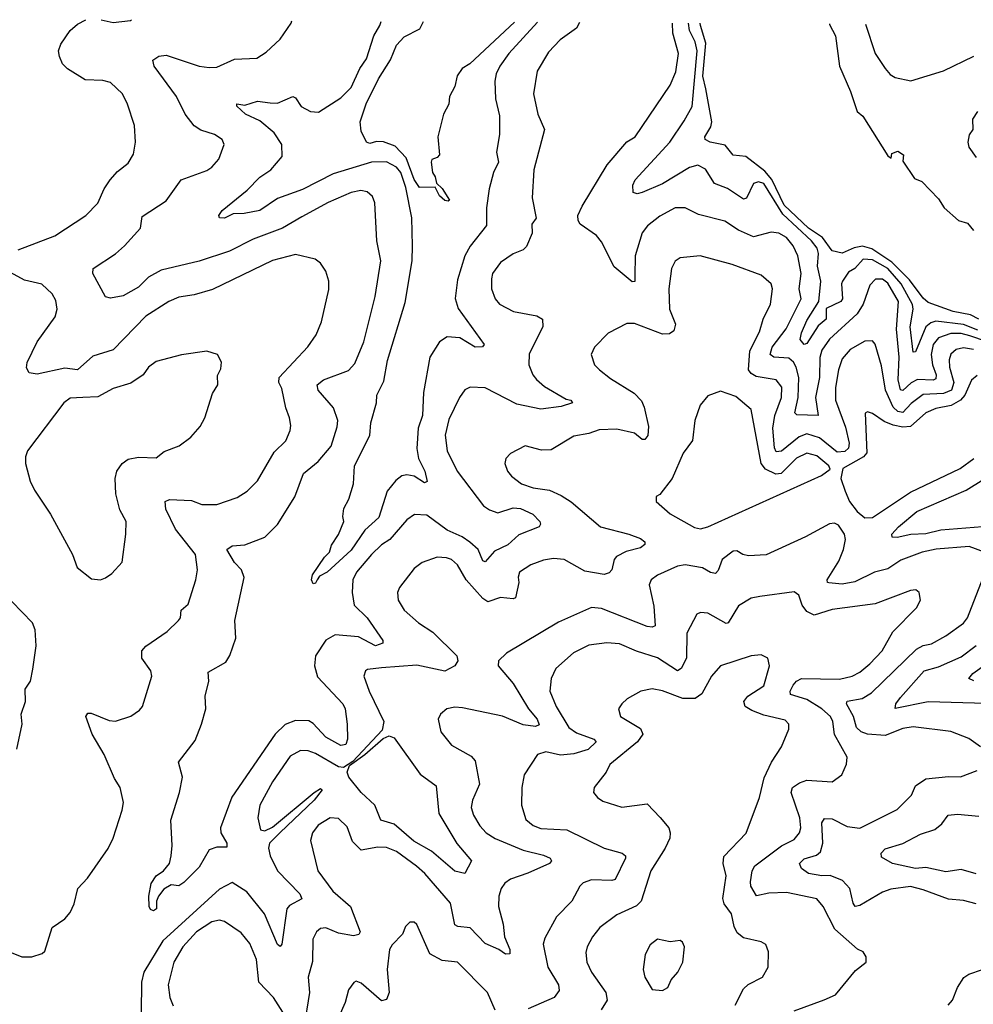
# Model space of a CAD drawing. Extents: x 1954683 to 2060285, y 904798 to 1016299.
# Tile 387 of 472: x 2019346 to 2023113, y 1012408 to 1016298. Entities that reach past the tile are written whole.
import ezdxf

# ---------------------------------------------------------------- set-up
doc = ezdxf.new("R2010")
doc.units = 0

msp = doc.modelspace()

# ---------------------------------------------------------------- linework, layer by layer
at = {"layer": '0CON10XD'}
for points in [[(2019340.4, 1015389.6), (2019485.4, 1015444.6), (2019607.5, 1015525), (2019655, 1015573.8), (2019679.4, 1015630.6), (2019703.8, 1015666.2), (2019731.8, 1015698.2), (2019775, 1015732), (2019795, 1015767.5), (2019804, 1015815), (2019799.7, 1015879.7), (2019772, 1015965), (2019752, 1016005), (2019705, 1016050), (2019675, 1016058.1), (2019605, 1016060.8), (2019535, 1016104.3), (2019514.6, 1016124.6), (2019503, 1016153), (2019500, 1016175), (2019508.5, 1016201.5), (2019545, 1016255.5), (2019575, 1016280.8), (2019607.1, 1016298.3)], [(2021557.7, 1016287.1), (2021545.2, 1016264.8), (2021481.3, 1016218.7), (2021435, 1016169.4), (2021390.4, 1016095), (2021376.4, 1016005), (2021392.9, 1015925), (2021418.7, 1015865), (2021377.3, 1015705), (2021370.5, 1015595), (2021386.1, 1015513.9), (2021369.5, 1015490.5), (2021370.8, 1015455), (2021347.8, 1015402.2), (2021335, 1015389.5), (2021295, 1015373.1), (2021245, 1015339.4), (2021214.4, 1015295), (2021209.4, 1015275), (2021210, 1015235), (2021224.2, 1015195), (2021242, 1015175), (2021296.7, 1015145), (2021388.3, 1015128.3), (2021411.9, 1015115), (2021412.5, 1015085), (2021358.3, 1014978.3), (2021356.8, 1014935), (2021372.9, 1014895), (2021387, 1014877), (2021419, 1014849), (2021505, 1014799.6), (2021523.3, 1014795), (2021529.2, 1014785), (2021485, 1014769.6), (2021405, 1014758.9), (2021309.5, 1014779.5), (2021185, 1014843.8), (2021125, 1014846.9), (2021104.6, 1014835.4), (2021084, 1014806), (2021041.1, 1014718.9), (2021027, 1014657), (2021035.3, 1014595.3), (2021074.1, 1014515), (2021177.8, 1014377.8), (2021201.6, 1014361.6), (2021235, 1014350.3), (2021295, 1014369.8), (2021325, 1014366.6), (2021372.5, 1014345), (2021401.2, 1014315), (2021403.8, 1014305), (2021397.5, 1014295), (2021317.2, 1014262.8), (2021275, 1014223.8), (2021221.9, 1014198.1), (2021185, 1014156.7), (2021175, 1014160), (2021157.1, 1014205), (2021124.6, 1014234.6), (2021094.6, 1014255), (2021035, 1014281), (2020955, 1014340.9), (2020906.2, 1014343.8), (2020875, 1014322.2), (2020808.2, 1014245), (2020775, 1014223.3), (2020736, 1014185), (2020676.9, 1014115), (2020662.4, 1014085), (2020659.5, 1014035), (2020667.3, 1013985), (2020718.3, 1013935), (2020780, 1013845), (2020780.8, 1013835), (2020751.2, 1013825), (2020685, 1013860.2), (2020592.3, 1013867.7), (2020555, 1013846.9), (2020514.2, 1013785), (2020510.5, 1013745), (2020522.2, 1013702.2), (2020622.1, 1013595), (2020631.8, 1013575), (2020639.4, 1013515), (2020641.5, 1013455), (2020635, 1013434.7), (2020615, 1013430.8), (2020555, 1013463.1), (2020505, 1013517.3), (2020487.8, 1013527.8), (2020435, 1013529.3), (2020395, 1013514), (2020355.2, 1013474.8), (2020183.6, 1013226.4), (2020139.1, 1013105), (2020140.5, 1013085), (2020164.3, 1013045), (2020165, 1013028.8), (2020125, 1013028.6), (2020095, 1013018.5), (2020055, 1012949.5), (2019995, 1012889.2), (2019975, 1012876.2), (2019945, 1012880), (2019915, 1012863.3), (2019894.3, 1012835.7), (2019886, 1012815), (2019886.4, 1012785), (2019875, 1012777.1), (2019862.5, 1012782.5), (2019857.5, 1012795), (2019856, 1012835), (2019865.7, 1012885), (2019885, 1012915.6), (2019914.2, 1012935), (2019938, 1012965), (2019944.3, 1012995), (2019948.6, 1013035), (2019942.7, 1013135), (2019977.5, 1013245), (2019988.6, 1013305), (2019973.8, 1013365), (2020039.4, 1013450.6), (2020064.5, 1013515), (2020081.9, 1013575), (2020078.9, 1013625), (2020092.9, 1013685), (2020090, 1013720), (2020160.2, 1013759.8), (2020175.8, 1013785.8), (2020199.4, 1013855), (2020195.5, 1013925), (2020233.3, 1014095), (2020221.9, 1014125), (2020194.3, 1014154.3), (2020164.3, 1014205), (2020185, 1014219.2), (2020236.1, 1014223.9), (2020315, 1014254.4), (2020365, 1014304.4), (2020432.6, 1014412.6), (2020467.1, 1014505), (2020525, 1014552.9), (2020576.6, 1014613.4), (2020600.3, 1014689.7), (2020602.7, 1014715), (2020585.9, 1014765), (2020524.5, 1014835), (2020521.1, 1014855), (2020545.7, 1014875), (2020645, 1014911.8), (2020670.2, 1014939.8), (2020705.9, 1015025), (2020750.8, 1015205), (2020772.7, 1015345), (2020757.3, 1015425), (2020748.5, 1015575), (2020739.5, 1015599.5), (2020718.4, 1015618.4), (2020693.8, 1015623.8), (2020655, 1015615.9), (2020565, 1015576.6), (2020460.2, 1015519.8), (2020384.4, 1015475), (2020268.6, 1015431.4), (2020175, 1015384), (2020055, 1015343.8), (2019905, 1015308.5), (2019855, 1015280.9), (2019815, 1015240.9), (2019755, 1015207.5), (2019705, 1015198), (2019685, 1015203.8), (2019634.4, 1015295), (2019635.8, 1015315), (2019725, 1015372.9), (2019760.4, 1015405), (2019823.3, 1015475), (2019829.7, 1015520.3), (2019925, 1015583.1), (2019984, 1015665), (2020085, 1015702.2), (2020105, 1015715.7), (2020132.2, 1015747.8), (2020154, 1015805), (2020146, 1015825), (2020116.2, 1015845), (2020061.7, 1015861.7), (2020035, 1015879.5), (2020000.3, 1015925), (2019965.2, 1015995.2), (2019876.9, 1016115), (2019871.4, 1016138.6), (2019895.6, 1016154.4), (2019925, 1016158.2), (2020055, 1016114.6), (2020095, 1016108.8), (2020125, 1016111.1), (2020195, 1016141.9), (2020283.1, 1016146.9), (2020320.2, 1016169.8), (2020375, 1016221.2), (2020418, 1016285), (2020420.9, 1016293.7)], [(2019668.3, 1016298), (2019715, 1016287.1), (2019783.3, 1016295), (2019787.7, 1016297.3)], [(2021392, 1016288), (2021278.5, 1016165), (2021242.2, 1016115), (2021228.5, 1016085), (2021223.2, 1016055), (2021225.3, 1015985), (2021241.4, 1015918.6), (2021241.8, 1015845), (2021229.6, 1015775), (2021237.3, 1015735), (2021218.2, 1015695), (2021200.2, 1015629.8), (2021190, 1015555), (2021190, 1015485), (2021125.9, 1015404.1), (2021104.3, 1015365), (2021075, 1015270.8), (2021066.6, 1015196.6), (2021077.6, 1015157.6), (2021181.2, 1015015), (2021174.1, 1015005.9), (2021145, 1015004.6), (2021085, 1015040.8), (2021035, 1015045.3), (2021003.9, 1015025), (2020966.3, 1014965), (2020940.6, 1014825), (2020937.1, 1014735), (2020920.4, 1014685), (2020914.7, 1014604.7), (2020921.9, 1014565), (2020947.1, 1014515), (2020956.3, 1014473.7), (2020945, 1014468.6), (2020905, 1014494.3), (2020875, 1014500), (2020855, 1014495.7), (2020831.8, 1014478.2), (2020797.5, 1014435), (2020765, 1014331.8), (2020708.9, 1014281.1), (2020655, 1014202.2), (2020560.8, 1014115), (2020530.4, 1014099.6), (2020521.5, 1014085), (2020515, 1014072), (2020505, 1014068.8), (2020498.9, 1014085), (2020502.5, 1014105), (2020549.6, 1014175), (2020570, 1014195), (2020578, 1014222), (2020605, 1014263.8), (2020626.7, 1014315), (2020622.5, 1014335), (2020627, 1014367), (2020645.9, 1014404.1), (2020664.2, 1014465), (2020668.9, 1014535), (2020729.4, 1014655), (2020733.3, 1014705), (2020755.5, 1014784.5), (2020756.5, 1014815), (2020785, 1014870), (2020798.4, 1014951.6), (2020869.4, 1015180.6), (2020896.2, 1015345), (2020898.3, 1015405), (2020895.3, 1015515), (2020870.9, 1015635), (2020851.1, 1015695), (2020835, 1015715.2), (2020795, 1015736.8), (2020735.3, 1015735.3), (2020585, 1015688.8), (2020463, 1015627), (2020365, 1015591.8), (2020295, 1015544.8), (2020232.7, 1015532.7), (2020188.8, 1015531.2), (2020155, 1015514.6), (2020135.9, 1015515.9), (2020132.5, 1015525), (2020145.7, 1015545), (2020244.8, 1015625.2), (2020295, 1015676.6), (2020338.2, 1015705), (2020382.4, 1015757.6), (2020382, 1015805), (2020350.9, 1015850.9), (2020295, 1015898.4), (2020237.5, 1015925), (2020203.3, 1015956.7), (2020204.3, 1015965.7), (2020235, 1015960.6), (2020285, 1015976.8), (2020335, 1015969.7), (2020365, 1015968.8), (2020425, 1015995.5), (2020435, 1015990), (2020457.5, 1015955), (2020495, 1015935.5), (2020527.1, 1015932.9), (2020615, 1015989.5), (2020655, 1016030.6), (2020690, 1016105), (2020716.4, 1016143.6), (2020744.7, 1016235), (2020768.2, 1016275), (2020773.9, 1016291.6)], [(2021300.1, 1016288.6), (2021123.8, 1016123.8), (2021094.4, 1016105), (2021074.1, 1016075.9), (2021065.4, 1016035), (2021044.6, 1015995), (2021041.9, 1015965), (2021020, 1015925), (2020997.5, 1015835), (2021003.8, 1015765), (2020995.8, 1015754.2), (2020974.3, 1015745.7), (2020971.2, 1015735), (2020976.7, 1015695), (2020987.5, 1015677.5), (2020992.5, 1015652.5), (2021015, 1015631.2), (2021043.3, 1015585), (2021039.2, 1015580.8), (2021025, 1015584.4), (2021005, 1015602.5), (2020986.7, 1015636.7), (2020925, 1015634.7), (2020905, 1015667.1), (2020872.7, 1015752.7), (2020829.2, 1015799.2), (2020783.6, 1015816.4), (2020755, 1015817.1), (2020729.2, 1015809.2), (2020716.2, 1015815), (2020695, 1015857.5), (2020690.9, 1015895), (2020715, 1015965.6), (2020763.6, 1016065), (2020810.3, 1016139.7), (2020835, 1016197.2), (2020865, 1016230.5), (2020927.3, 1016262.7), (2020941.5, 1016290.6)], [(2023165, 1015026.4), (2023099.7, 1015049.7), (2023065, 1015058.5), (2023025, 1015059), (2022975, 1015041.6), (2022954.5, 1015015), (2022946.1, 1014975), (2022951.5, 1014935), (2022966.7, 1014895), (2022965, 1014878.8), (2022955, 1014874.3), (2022893.3, 1014876.7), (2022867.1, 1014862.9), (2022835, 1014833.5), (2022825, 1014836.4), (2022816.2, 1014875), (2022820.5, 1014965), (2022809.2, 1015075), (2022817.3, 1015185), (2022775, 1015257.7), (2022755, 1015272.6), (2022727.2, 1015272.8), (2022705, 1015249.4), (2022678.2, 1015175), (2022654.2, 1015135.8), (2022545, 1015036.4), (2022515, 1014992.5), (2022506.8, 1014963.2), (2022505.1, 1014884.9), (2022489.2, 1014805), (2022500.8, 1014735), (2022416.5, 1014736.5), (2022408.5, 1014745), (2022421.3, 1014805), (2022423.7, 1014885), (2022413.7, 1014925), (2022403.3, 1014945), (2022385, 1014960.4), (2022325, 1014965.3), (2022310.3, 1014975), (2022318.9, 1015005), (2022373.3, 1015076.7), (2022432.8, 1015195), (2022424.8, 1015235), (2022432.7, 1015295), (2022419.5, 1015365), (2022401.2, 1015405), (2022375, 1015438.4), (2022345, 1015455.3), (2022315, 1015458.8), (2022245, 1015440.2), (2022185, 1015466.5), (2022132.2, 1015502.2), (2022028.2, 1015528.2), (2021974.5, 1015554.5), (2021935, 1015554.4), (2021875, 1015522.5), (2021826, 1015484), (2021805, 1015455.7), (2021777.1, 1015365), (2021776.4, 1015286.4), (2021776.7, 1015263.3), (2021765, 1015262.1), (2021695, 1015322.5), (2021645, 1015420.6), (2021625, 1015445.7), (2021559.8, 1015489.8), (2021551.8, 1015505), (2021551.5, 1015525), (2021567.8, 1015562.2), (2021667.1, 1015725), (2021744.8, 1015815.2), (2021777.9, 1015835), (2021915, 1016040), (2021937.4, 1016092.6), (2021949.2, 1016165), (2021926.3, 1016245), (2021925.5, 1016285)], [(2023131.4, 1015071.4), (2023075, 1015094.6), (2022965, 1015106.6), (2022945, 1015101.2), (2022925, 1015084.7), (2022885, 1014985.7), (2022875, 1014984.2), (2022863.5, 1015085), (2022875.1, 1015155), (2022872.9, 1015172.9), (2022827.9, 1015255), (2022775, 1015315.1), (2022715, 1015349.7), (2022678, 1015352), (2022645, 1015315.9), (2022619.7, 1015300.3), (2022596.7, 1015265), (2022591.9, 1015255), (2022596.2, 1015195), (2022590, 1015185), (2022532.5, 1015157.5), (2022531.9, 1015115), (2022500.8, 1015089.2), (2022455, 1015019.5), (2022445, 1015014.4), (2022429.3, 1015035), (2022435, 1015061.1), (2022455, 1015110), (2022502.7, 1015185), (2022510.6, 1015265), (2022497.9, 1015325), (2022501.6, 1015375), (2022496.1, 1015395), (2022473.9, 1015425), (2022360.2, 1015530.2), (2022285, 1015651.6), (2022265, 1015657.6), (2022245, 1015650.8), (2022217, 1015593), (2022205, 1015588.8), (2022141.5, 1015631.5), (2022090.9, 1015650.9), (2022055, 1015707.8), (2022025, 1015723.8), (2021991.5, 1015715), (2021885, 1015649.8), (2021805, 1015615.4), (2021785, 1015610.4), (2021770, 1015615), (2021768.8, 1015645), (2021777.8, 1015665), (2021914.2, 1015815), (2021971.4, 1015898.6), (2022002.1, 1015955), (2022021.8, 1016175), (2022015, 1016211.1), (2021991.6, 1016255), (2021988.2, 1016284.6)], [(2023135, 1015114.7), (2023101.9, 1015131.9), (2023034.2, 1015145), (2022935, 1015180.4), (2022915, 1015198.5), (2022861.1, 1015271.1), (2022790.9, 1015340.9), (2022712.7, 1015392.7), (2022675, 1015403.5), (2022642.6, 1015397.4), (2022595, 1015375.3), (2022555, 1015385.4), (2022517.2, 1015437.2), (2022461.5, 1015475), (2022366.2, 1015565), (2022316.9, 1015666.9), (2022290, 1015700), (2022215, 1015757.6), (2022165, 1015762.7), (2022133.1, 1015803.1), (2022073.8, 1015813.8), (2022053.3, 1015825), (2022052.7, 1015835), (2022076, 1015875), (2022080.6, 1015895), (2022056, 1016025), (2022045.2, 1016075.2), (2022056, 1016206), (2022035.9, 1016275), (2022034.6, 1016284.3)], [(2022544.6, 1016281.4), (2022545, 1016280), (2022569.2, 1016235), (2022584.4, 1016115), (2022628.6, 1016015), (2022653.8, 1015935), (2022677.3, 1015917.3), (2022775, 1015760), (2022788.3, 1015751.7), (2022790.7, 1015769.3), (2022815, 1015778.8), (2022837.5, 1015765), (2022835, 1015740), (2022880.7, 1015670.7), (2022909.3, 1015659.3), (2022975, 1015590), (2022998, 1015555), (2023054.4, 1015504.4), (2023090, 1015495), (2023113.3, 1015465)], [(2022687.8, 1016280.6), (2022725, 1016164.2), (2022764.4, 1016105), (2022785, 1016081.5), (2022805, 1016069.5), (2022866.8, 1016056.8), (2022995, 1016096.2), (2023115, 1016154.5)], [(2023130, 1015935), (2023110.6, 1015905), (2023111.9, 1015865), (2023096.8, 1015843.2), (2023091.4, 1015815), (2023096, 1015795), (2023125, 1015754)], [(2019306, 1012616), (2019355, 1012596.2), (2019394.6, 1012595.4), (2019435, 1012609.4), (2019445, 1012618.6), (2019475, 1012711.2), (2019525, 1012745.8), (2019545, 1012771.4), (2019561.8, 1012805), (2019575.7, 1012865), (2019613.9, 1012906.1), (2019695, 1013023.8), (2019715.6, 1013065), (2019751.4, 1013175), (2019755.6, 1013205), (2019743.1, 1013265), (2019720.7, 1013300.7), (2019679.6, 1013395), (2019631.8, 1013475), (2019607.1, 1013545), (2019615, 1013557.8), (2019628, 1013558), (2019699.7, 1013529.7), (2019725, 1013527.1), (2019785, 1013546), (2019819.7, 1013570.3), (2019830.8, 1013585), (2019868.1, 1013705), (2019864.3, 1013725), (2019828.5, 1013775), (2019828.9, 1013805), (2019845, 1013823.3), (2019929.3, 1013880.7), (2019974, 1013925), (2019981.2, 1013935), (2019984.3, 1013965), (2020011.1, 1013988.9), (2020042.2, 1014085), (2020048.1, 1014125), (2020040.4, 1014185), (2019961.1, 1014285), (2019923.8, 1014365), (2019921.4, 1014395), (2019937.4, 1014402.6), (2020025, 1014398.2), (2020065, 1014382.9), (2020125, 1014382.5), (2020205, 1014410.8), (2020244.3, 1014435.7), (2020285, 1014476.2), (2020350.7, 1014589.3), (2020397.1, 1014635), (2020414, 1014675), (2020417.5, 1014695), (2020412.5, 1014725), (2020396.9, 1014765), (2020381.3, 1014841.3), (2020369.4, 1014865), (2020371.6, 1014885), (2020483.8, 1015006.2), (2020517.1, 1015052.9), (2020537.8, 1015105), (2020567.9, 1015232.1), (2020567.5, 1015265), (2020556, 1015305), (2020535, 1015336.2), (2020512.7, 1015352.7), (2020435, 1015370), (2020345, 1015347.1), (2020108.1, 1015231.9), (2020035, 1015210.6), (2019975, 1015202.2), (2019935, 1015184.7), (2019845, 1015127.3), (2019715, 1014993.8), (2019635, 1014968.9), (2019575, 1014915.3), (2019525, 1014921.4), (2019415, 1014897.9), (2019383.5, 1014903.5), (2019373.1, 1014923.1), (2019375, 1014943.3), (2019414.8, 1015025.2), (2019485.9, 1015124.1), (2019493.5, 1015155), (2019489.2, 1015189.2), (2019474.4, 1015215), (2019433.7, 1015253.7), (2019365, 1015268.8), (2019309.8, 1015299.8)], [(2023113.3, 1014995), (2023075, 1015002), (2023045, 1014995.2), (2023025, 1014977.1), (2023017.6, 1014955), (2023019.2, 1014925), (2023035.7, 1014865), (2023027, 1014835), (2022995, 1014821.5), (2022915, 1014817.9), (2022868.2, 1014781.8), (2022835, 1014746.1), (2022815, 1014749.9), (2022796.8, 1014766.8), (2022766.8, 1014835), (2022750.5, 1014930.5), (2022725, 1015016.2), (2022715, 1015028.9), (2022685, 1015028.2), (2022627.3, 1014995), (2022595, 1014958.5), (2022581, 1014915), (2022569.1, 1014845), (2022568.4, 1014795), (2022607.8, 1014687.8), (2022623, 1014625), (2022619.7, 1014605), (2022605, 1014592.3), (2022575, 1014589.5), (2022505, 1014646.6), (2022455, 1014662.4), (2022425, 1014650.4), (2022355, 1014593.5), (2022335, 1014591.5), (2022327.2, 1014607.2), (2022321.4, 1014685), (2022328.6, 1014735), (2022355.2, 1014805.2), (2022356.3, 1014846.3), (2022335, 1014875.3), (2022255, 1014888.1), (2022235, 1014899.8), (2022225.2, 1014915.2), (2022230.3, 1014989.7), (2022269, 1015065), (2022283.4, 1015115), (2022312.5, 1015175), (2022320, 1015235), (2022314.4, 1015255), (2022275, 1015288.8), (2022160.5, 1015330.5), (2022034.4, 1015365.6), (2021955, 1015357.5), (2021935.5, 1015344.5), (2021920.6, 1015315), (2021910.9, 1015235), (2021913.6, 1015155), (2021936.7, 1015095), (2021930.7, 1015069.3), (2021912.4, 1015057.6), (2021885, 1015055.4), (2021775, 1015098.1), (2021745, 1015098), (2021670.5, 1015059.5), (2021616.7, 1015005), (2021603.8, 1014975), (2021616.2, 1014935), (2021636, 1014915), (2021680.2, 1014880.2), (2021773.1, 1014823.1), (2021801.9, 1014791.9), (2021812.4, 1014767.6), (2021830.4, 1014690.4), (2021827.3, 1014655), (2021815, 1014639.1), (2021805, 1014639.1), (2021775, 1014664.7), (2021705, 1014680), (2021635, 1014677.5), (2021595, 1014662.8), (2021535, 1014652.5), (2021445, 1014599.4), (2021407.6, 1014597.6), (2021342.5, 1014615), (2021285, 1014583.8), (2021266, 1014565), (2021263.1, 1014545), (2021272.9, 1014515), (2021289.2, 1014495), (2021328.8, 1014465), (2021375, 1014448.5), (2021439.2, 1014439.2), (2021485, 1014418.8), (2021525, 1014393.1), (2021640, 1014295), (2021752.5, 1014265), (2021798.5, 1014248.5), (2021816, 1014235), (2021815.8, 1014225), (2021798.3, 1014211.7), (2021742.3, 1014197.7), (2021703.2, 1014176.8), (2021694.6, 1014165), (2021685.7, 1014125), (2021675, 1014112.2), (2021655, 1014106.7), (2021579, 1014119)], [(2019665, 1014085.8), (2019685, 1014092.5), (2019709.7, 1014110.3), (2019750.8, 1014155), (2019765.7, 1014265), (2019766.9, 1014315), (2019741.7, 1014361.7), (2019725.8, 1014425), (2019723.5, 1014485), (2019730, 1014515), (2019751.4, 1014545), (2019775, 1014561.5), (2019815, 1014569.5), (2019885, 1014567.1), (2019917.3, 1014592.7), (2019975.7, 1014614.3), (2020021.7, 1014648.3), (2020059.1, 1014690.9), (2020078, 1014725), (2020108.3, 1014821.7), (2020128.8, 1014855), (2020127, 1014893), (2020140.5, 1014919.5), (2020143.8, 1014945), (2020127.5, 1014975), (2020085, 1014988.8), (2019985, 1014974.2), (2019885, 1014947.5), (2019854.4, 1014925), (2019834, 1014895), (2019785, 1014862.5), (2019715, 1014840.6), (2019655, 1014807.8), (2019595, 1014806.1), (2019545, 1014802.5), (2019520.6, 1014785), (2019377.5, 1014595), (2019368.6, 1014571.4), (2019369.6, 1014545), (2019387.5, 1014475), (2019405, 1014439.1), (2019468.2, 1014345), (2019554.6, 1014184.6), (2019573.7, 1014133.7), (2019629.1, 1014089.1), (2019665, 1014085.8)], [(2023128, 1014892), (2023105.6, 1014874.4), (2023079.8, 1014815), (2023062.9, 1014795), (2023025.6, 1014774.4), (2022965, 1014762.4), (2022925, 1014745.2), (2022865, 1014691.2), (2022835, 1014688.9), (2022796.7, 1014696.7), (2022761.4, 1014711.4), (2022715, 1014742.5), (2022695, 1014749.2), (2022685.8, 1014744.2), (2022692.9, 1014587.1), (2022678.9, 1014571.1), (2022597.5, 1014525), (2022590, 1014485), (2022607.1, 1014435), (2022623.7, 1014395), (2022655, 1014355.3), (2022685, 1014330.6), (2022715, 1014331.2), (2022865, 1014431.9), (2023060.6, 1014525), (2023115.5, 1014564.5)], [(2022035, 1014287.3), (2022065, 1014294.1), (2022512.9, 1014497.1), (2022547.6, 1014522.4), (2022542.8, 1014535), (2022495, 1014575.7), (2022455, 1014585.6), (2022415, 1014565.7), (2022354.7, 1014505.3), (2022333.3, 1014503.3), (2022291.8, 1014521.8), (2022275.1, 1014545), (2022235, 1014758), (2022175, 1014810), (2022115, 1014831.2), (2022065, 1014812), (2022034, 1014775), (2022012.9, 1014715), (2022004.4, 1014635.6), (2021967.1, 1014585), (2021922.9, 1014485), (2021875, 1014422.5), (2021860, 1014415), (2021860, 1014395), (2021915, 1014345.8), (2022012.3, 1014292.3), (2022035, 1014287.3)], [(2023215, 1014300), (2022985, 1014280.8), (2022925, 1014266.9), (2022866, 1014264), (2022812.7, 1014252.7), (2022793.2, 1014253.2), (2022791.9, 1014265), (2022818.2, 1014295), (2022889.6, 1014355), (2023085, 1014439.1), (2023155, 1014482.6)], [(2022910.6, 1014195), (2022827.3, 1014162.7), (2022775, 1014128.1), (2022722.9, 1014115), (2022645, 1014077.6), (2022595, 1014068.1), (2022542.7, 1014072.7), (2022536.7, 1014075), (2022535.8, 1014085), (2022581.5, 1014158.5), (2022600.2, 1014205), (2022608.2, 1014245), (2022604.3, 1014265), (2022580.6, 1014300.6), (2022565, 1014308.8), (2022545, 1014306.2), (2022450, 1014255), (2022295, 1014184.4), (2022225, 1014180.6), (2022202.5, 1014185), (2022179.3, 1014199.3), (2022165, 1014198), (2022121.1, 1014165), (2022105, 1014122), (2022095, 1014110.6), (2022075, 1014114.6), (2022042.8, 1014132.8), (2021975, 1014144.7), (2021945, 1014139.2), (2021865, 1014103.6), (2021840.5, 1014085), (2021832.9, 1014065), (2021851.3, 1013981.3), (2021857, 1013903), (2021845, 1013898.2), (2021825, 1013901.4), (2021645, 1013972.4), (2021605, 1013975.6), (2021475, 1013918.2), (2021269.5, 1013795), (2021238, 1013765), (2021236.2, 1013745), (2021295.8, 1013675.8), (2021356.4, 1013575), (2021390.7, 1013535), (2021398.2, 1013511.8), (2021383.8, 1013506.2), (2021335, 1013512.1), (2021253.3, 1013546.7), (2021095, 1013579.2), (2021065, 1013581.5), (2021033.8, 1013575), (2021008.8, 1013555), (2020998.8, 1013535), (2021010, 1013485), (2021051.9, 1013431.9), (2021129.1, 1013389.1), (2021145, 1013370), (2021162.4, 1013277.6), (2021135.4, 1013215), (2021129.6, 1013185), (2021138.2, 1013155), (2021163.2, 1013113.2), (2021188.9, 1013085), (2021225, 1013062.9), (2021335, 1013017.4), (2021415, 1012997.6), (2021441.2, 1012985), (2021447.1, 1012975), (2021438.8, 1012965), (2021353.8, 1012926.2), (2021285, 1012902.7), (2021263, 1012887), (2021248.2, 1012865), (2021239.2, 1012835), (2021237.8, 1012795), (2021256.2, 1012725), (2021261.8, 1012675), (2021282.9, 1012625), (2021282.7, 1012607.3), (2021265, 1012606.7), (2021239.2, 1012625), (2021185, 1012648.4), (2021125, 1012710.7), (2021077.5, 1012715), (2021065, 1012721.4), (2021047.7, 1012807.7), (2020946.2, 1012925), (2020913.5, 1012953.5), (2020835, 1013012.4), (2020795, 1013027.8), (2020761.1, 1013028.9), (2020695, 1013016.4), (2020661.3, 1013051.3), (2020639.1, 1013109.1), (2020605, 1013141.9), (2020572.5, 1013145), (2020525, 1013116), (2020502.9, 1013085), (2020494.4, 1013055), (2020523.5, 1012935), (2020583.3, 1012855), (2020653.1, 1012795), (2020691.1, 1012695), (2020686.2, 1012683.8), (2020665, 1012678.2), (2020605, 1012688.6), (2020555, 1012710), (2020535, 1012707.5), (2020518.6, 1012695), (2020504.7, 1012665.3), (2020502.8, 1012577.2), (2020486, 1012515), (2020491.1, 1012455), (2020469.1, 1012315)], [(2023157.1, 1014195), (2023096.3, 1014216.3), (2022966.9, 1014206.9), (2022910.6, 1014195)], [(2021579, 1014119), (2021497.5, 1014165), (2021455, 1014170), (2021415, 1014163.2), (2021365, 1014144.1), (2021320, 1014115), (2021314.6, 1014095.4), (2021318.2, 1014075), (2021305, 1014014.6), (2021295, 1014010), (2021245, 1014014.8), (2021195, 1013998.7), (2021175, 1014011.2), (2021110.4, 1014085), (2021075.5, 1014145), (2021052, 1014165), (2021032.4, 1014172.4), (2020995, 1014174.4), (2020936.2, 1014153.8), (2020905, 1014130), (2020845.8, 1014055), (2020838.6, 1014035), (2020840.6, 1014005), (2020864.3, 1013965), (2020921.1, 1013915), (2020978.6, 1013878.6), (2021072.7, 1013785), (2021077.3, 1013765), (2021064.7, 1013745), (2021025, 1013724.8), (2020915, 1013747.9), (2020775, 1013737.3), (2020719.7, 1013730.3), (2020712, 1013725), (2020705.7, 1013705), (2020726.2, 1013645), (2020784.7, 1013525), (2020778.2, 1013491.8), (2020662.5, 1013367.5), (2020625, 1013343.3), (2020605, 1013346.4), (2020515, 1013398.4), (2020485, 1013409.3), (2020455, 1013410.8), (2020415, 1013388.5), (2020345, 1013286.7), (2020294.8, 1013195.2), (2020286.5, 1013145), (2020297.6, 1013097.6), (2020315, 1013093.1), (2020345, 1013107.6), (2020508.9, 1013245), (2020535, 1013261.2), (2020541.2, 1013255), (2020508.8, 1013215), (2020375, 1013087.2), (2020333.1, 1013045), (2020329.1, 1013025), (2020335.9, 1012995), (2020364.8, 1012934.8), (2020452.3, 1012845), (2020460.5, 1012825), (2020412.2, 1012797.8), (2020401.8, 1012785), (2020381.4, 1012645), (2020375, 1012636), (2020365, 1012644), (2020313.1, 1012765), (2020242.7, 1012852.7), (2020185, 1012888.9), (2020135, 1012863.5), (2019911.7, 1012658.3), (2019836.7, 1012535), (2019827.1, 1012495), (2019825.3, 1012375.3)], [(2023141.2, 1013425), (2023095, 1013458.6), (2023025, 1013485.5), (2022875, 1013504.7), (2022835, 1013497.7), (2022765, 1013470.5), (2022695, 1013474.8), (2022670.4, 1013485), (2022652.3, 1013502.3), (2022639.6, 1013545), (2022612.7, 1013595), (2022614.7, 1013605.3), (2022673.6, 1013616.4), (2022711, 1013639), (2022889.1, 1013810.9), (2022915, 1013826.1), (2022947.9, 1013832.1), (2023005, 1013863.9), (2023075, 1013914.4), (2023090, 1013935), (2023152.5, 1014095)], [(2022405, 1012382.3), (2022523.7, 1012426.3), (2022568.8, 1012445), (2022648.3, 1012541.7), (2022690, 1012575), (2022690, 1012595), (2022677.5, 1012615), (2022655.9, 1012625.9), (2022566.5, 1012705), (2022519.5, 1012795), (2022494.7, 1012824.7), (2022375, 1012849.4), (2022305, 1012846.8), (2022256.6, 1012836.6), (2022234.8, 1012874.8), (2022232.4, 1012892.4), (2022239.2, 1012935), (2022250, 1012955), (2022355, 1013034.3), (2022405, 1013059.6), (2022426, 1013085), (2022431.6, 1013105), (2022428.1, 1013145), (2022393.1, 1013245), (2022398.8, 1013265), (2022426.4, 1013283.6), (2022455, 1013293.1), (2022555, 1013286.9), (2022593.8, 1013315), (2022612.7, 1013357.3), (2022614.4, 1013385), (2022565, 1013474), (2022558.4, 1013525), (2022548.4, 1013545), (2022515.3, 1013575), (2022455, 1013611.9), (2022391.6, 1013631.6), (2022389.6, 1013645), (2022401.3, 1013668.7), (2022415, 1013685.4), (2022435, 1013694.7), (2022585, 1013692.5), (2022635, 1013704.7), (2022665, 1013720.3), (2022705, 1013753.3), (2022752.5, 1013805), (2022795, 1013879.4), (2022889.2, 1013975), (2022904.2, 1014005), (2022898.8, 1014035), (2022885.7, 1014045.7), (2022865, 1014042.9), (2022725, 1013989.7), (2022555, 1013968.5), (2022485, 1013945.3), (2022455, 1013960.4), (2022437.6, 1013985), (2022424.1, 1014024.1), (2022405, 1014037.7), (2022269.3, 1014019.3), (2022235, 1014012.2), (2022185, 1013982.2), (2022145, 1013915.7), (2022137.1, 1013912.9), (2022065, 1013953.8), (2022035, 1013955.6), (2022020.6, 1013949.4), (2021981.5, 1013875), (2021980, 1013775), (2021959.2, 1013735), (2021945, 1013726.2), (2021865, 1013777.4), (2021782.7, 1013802.7), (2021715, 1013832.5), (2021665.8, 1013835.8), (2021595, 1013827.1), (2021533.2, 1013796.8), (2021464.2, 1013735), (2021445.6, 1013695), (2021440.9, 1013645), (2021465, 1013584.4), (2021515, 1013501.1), (2021545, 1013480), (2021614, 1013455), (2021622.9, 1013445), (2021591.8, 1013415), (2021535, 1013397.2), (2021483, 1013393), (2021425, 1013406)], [(2019334.5, 1013415.5), (2019356.5, 1013515), (2019352.5, 1013555), (2019368.6, 1013605), (2019367.3, 1013652.7), (2019388.6, 1013685), (2019397.7, 1013732.3), (2019411.4, 1013825), (2019407.7, 1013887.7), (2019396.7, 1013915), (2019315, 1014000)], [(2023255, 1013593.6), (2022935, 1013602.7), (2022805, 1013576.7), (2022806.9, 1013595), (2022825, 1013620.8), (2022918.8, 1013725), (2022975, 1013741), (2023065, 1013781), (2023124.9, 1013825.1)], [(2022172.7, 1012405), (2022205, 1012469.4), (2022223.6, 1012486.4), (2022280.8, 1012515), (2022303.3, 1012555), (2022304, 1012615), (2022294.1, 1012644.1), (2022275, 1012654.2), (2022205, 1012671.1), (2022180.7, 1012690.7), (2022168.1, 1012715), (2022157.5, 1012765), (2022129.6, 1012805), (2022123.6, 1012826.4), (2022137.5, 1012915), (2022125.3, 1012965), (2022127.4, 1012992.6), (2022216, 1013084), (2022268.9, 1013225), (2022287.3, 1013302.7), (2022315.5, 1013365), (2022355.6, 1013425), (2022384.3, 1013495), (2022384.2, 1013515), (2022370.3, 1013530.3), (2022285, 1013550.3), (2022238.3, 1013568.3), (2022212.2, 1013585), (2022206.5, 1013605), (2022221.9, 1013625), (2022285, 1013665.7), (2022307.5, 1013745), (2022302, 1013775), (2022275, 1013788.6), (2022235, 1013784.3), (2022114.7, 1013745.3), (2022079.4, 1013705), (2022041.1, 1013635), (2022015, 1013616.9), (2021965.8, 1013615.8), (2021885, 1013646.9), (2021845, 1013653.9), (2021800, 1013645), (2021745.7, 1013615), (2021724.4, 1013595), (2021712.2, 1013575), (2021719.5, 1013545), (2021798.4, 1013498.4), (2021808.2, 1013475), (2021786.2, 1013445), (2021677.8, 1013355), (2021663.1, 1013325), (2021616, 1013265), (2021612.5, 1013245), (2021628, 1013225), (2021650.2, 1013210.2), (2021725, 1013186.4), (2021825, 1013200), (2021876.2, 1013146.2)], [(2023115, 1013685.5), (2023095.8, 1013695), (2023110.9, 1013715), (2023171.2, 1013758.8)], [(2021105, 1012924.4), (2021065, 1012934.3), (2020972.9, 1013012.9), (2020903.2, 1013053.2), (2020825, 1013119.8), (2020772.9, 1013135), (2020748.7, 1013195), (2020695, 1013245.4), (2020645.9, 1013305), (2020640, 1013325), (2020648.3, 1013351.7), (2020710, 1013395), (2020781.6, 1013458.4), (2020805, 1013468.2), (2020825, 1013460.5), (2020927.8, 1013317.8), (2020991.5, 1013271.5), (2021002.4, 1013162.4), (2021072.9, 1013042.9), (2021131.5, 1012975), (2021105, 1012924.4)], [(2021425, 1013406), (2021392, 1013395), (2021338.6, 1013315), (2021330, 1013265), (2021328.6, 1013195), (2021345, 1013138), (2021374, 1013115), (2021405, 1013102.1), (2021507, 1013097), (2021655, 1013025.4), (2021726.2, 1013005), (2021738.6, 1012995), (2021738.9, 1012985), (2021698.3, 1012901.7), (2021685, 1012896.9), (2021605, 1012900.3), (2021572.3, 1012887.7), (2021558.5, 1012875), (2021527.1, 1012815), (2021466.1, 1012753.9), (2021420.1, 1012669.9), (2021413.8, 1012645), (2021432.3, 1012555), (2021474.6, 1012485), (2021477.5, 1012462.5), (2021457.5, 1012435), (2021355, 1012389.5)], [(2023125, 1012805.5), (2023075, 1012818.2), (2023015, 1012823.1), (2022915, 1012860.4), (2022865, 1012873.3), (2022787.6, 1012862.4), (2022755, 1012851.5), (2022665, 1012797.8), (2022646.7, 1012795), (2022637.9, 1012807.9), (2022625.7, 1012865), (2022597, 1012897), (2022547.4, 1012917.4), (2022515, 1012916.1), (2022461.9, 1012925), (2022434.4, 1012945), (2022427.1, 1012965), (2022445, 1012982.8), (2022493.2, 1012996.8), (2022509, 1013011), (2022518.4, 1013045), (2022514.7, 1013125.3), (2022525, 1013142.5), (2022555, 1013140.6), (2022615, 1013110.3), (2022665, 1013104.5), (2022812.6, 1013177.4), (2022869.4, 1013235), (2022885, 1013270.8), (2022925, 1013299.1), (2023015, 1013308.5), (2023063.2, 1013306.8), (2023128, 1013332)], [(2021876.2, 1013146.2), (2021910, 1013105), (2021916.2, 1013085), (2021913.8, 1013065), (2021895.4, 1013025), (2021838.9, 1012935), (2021801.6, 1012815), (2021782.9, 1012797.1), (2021705, 1012761.8), (2021638.4, 1012711.6), (2021608.5, 1012675), (2021588.2, 1012635), (2021583.1, 1012613.1), (2021586.2, 1012575), (2021604.6, 1012535), (2021661.6, 1012455), (2021667.3, 1012425), (2021643.4, 1012386.6)], [(2023125, 1012923.8), (2023065, 1012940.8), (2023005, 1012931), (2022925, 1012948.3), (2022884.2, 1012944.2), (2022793.8, 1012963.8), (2022750, 1012990), (2022748.6, 1013005), (2022765, 1013022.5), (2022835, 1013043.9), (2022905, 1013080.9), (2022961.2, 1013098.8), (2022989.1, 1013120.9), (2023014.2, 1013155.8), (2023050.7, 1013159.3), (2023135, 1013151.8)], [(2020385, 1012377.3), (2020348.4, 1012435), (2020290.7, 1012495), (2020281.8, 1012585), (2020255, 1012648.6), (2020220.8, 1012690.8), (2020155.4, 1012735.4), (2020135, 1012740.5), (2020105, 1012734.5), (2020045, 1012694.5), (2019990.4, 1012635), (2019955.3, 1012575), (2019932.8, 1012485), (2019939.3, 1012435), (2019951.7, 1012401.7)], [(2021224.6, 1012385), (2021194.7, 1012454.7), (2021075, 1012574.2), (2021015, 1012581.5), (2020966.9, 1012606.9), (2020915, 1012723.3), (2020905, 1012732.5), (2020887, 1012733), (2020870, 1012715), (2020858.8, 1012685), (2020816.9, 1012643.1), (2020807.3, 1012625), (2020797.5, 1012545), (2020806.1, 1012455), (2020795, 1012427.1), (2020775, 1012421.1), (2020695, 1012491.4), (2020675, 1012499.2), (2020665.7, 1012494.3), (2020644.4, 1012465), (2020631.5, 1012415), (2020586.8, 1012313.2)], [(2021885, 1012462.5), (2021906, 1012475), (2021919.2, 1012505), (2021945.7, 1012535), (2021965.6, 1012575), (2021972, 1012635), (2021965, 1012653.3), (2021955, 1012660), (2021915, 1012654.2), (2021865, 1012665.8), (2021836.6, 1012643.4), (2021816.9, 1012605), (2021809.2, 1012545), (2021815.8, 1012515), (2021845, 1012466), (2021885, 1012462.5)], [(2023014.3, 1012405), (2023030.4, 1012425), (2023050.8, 1012475), (2023075.9, 1012514.1), (2023095, 1012527.1), (2023148.8, 1012545)]]:
    msp.add_lwpolyline(points, dxfattribs=at)

doc.saveas('drawing.dxf')
